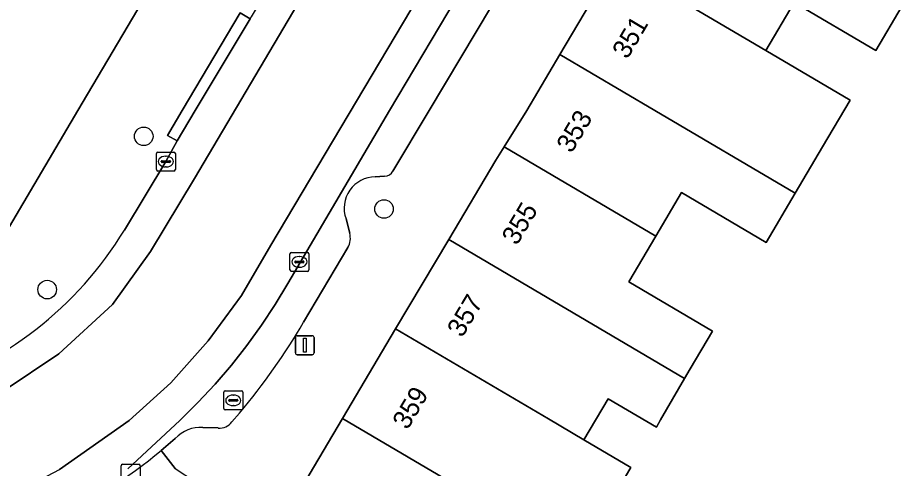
# Model space of a CAD drawing. Extents: x 160554 to 161248, y 385329 to 386506.
# Drawn here: x 160800.82 to 160847.5, y 385731.11 to 385754.9 of the extents above; entities that cross this region are included whole.
import ezdxf

# ---------------------------------------------------------------- set-up
doc = ezdxf.new("R2010")
doc.units = 0
for name, color, linetype in [('IMGEO_Boom', 7, 'Continuous'), ('IMGEO_Erf', 7, 'Continuous'), ('IMGEO_Kolk', 7, 'Continuous'), ('IMGEO_Lichtmast', 7, 'Continuous'), ('IMGEO_Pand', 7, 'Continuous'), ('IMGEO_Pand_nummerreeks', 7, 'Continuous'), ('IMGEO_Parkeervlak_open', 7, 'Continuous'), ('IMGEO_Rijbaan_lokaal_gesloten', 7, 'Continuous'), ('IMGEO_Rioolput', 7, 'Continuous'), ('IMGEO_Voetpad_open', 7, 'Continuous')]:
    doc.layers.add(name, color=color, linetype=linetype)

msp = doc.modelspace()

# ---------------------------------------------------------------- linework, layer by layer
at = {"layer": 'IMGEO_Boom'}
for centre in [(160807.469, 385748.635), (160820.15, 385744.8), (160802.374, 385740.545)]:
    msp.add_circle(centre, 0.489, dxfattribs=at)
at = {"layer": 'IMGEO_Erf'}
msp.add_lwpolyline([(160813.435, 385765.968), (160806.234, 385764.4), (160806.975, 385761), (160794.84, 385758.356), (160796.659, 385750), (160798.402, 385741.996), (160799.383, 385742.21), (160803.991, 385750)], close=True, dxfattribs=at)
msp.add_lwpolyline([(160847.502, 385755.529), (160846.109, 385753.163), (160841.801, 385755.702), (160840.303, 385753.16), (160844.744, 385750.543), (160843.29, 385748.077), (160841.853, 385745.639), (160840.32, 385743.038), (160835.85, 385745.672), (160834.49, 385743.366), (160833.072, 385740.96), (160837.49, 385738.357), (160836.312, 385736.358), (160836.016, 385735.856), (160834.749, 385733.672), (160834.521, 385733.286), (160831.981, 385734.783), (160830.7, 385732.61), (160833.175, 385731.152), (160831.67, 385728.598)], dxfattribs=at)
at = {"layer": 'IMGEO_Kolk'}
for p, q in [((160808.137, 385746.877), (160808.137, 385747.729)), ((160808.212, 385747.803), (160809.064, 385747.803)), ((160808.625, 385747.583), (160808.65, 385747.583)), ((160809.138, 385747.729), (160809.138, 385746.877)), ((160808.396, 385747.297), (160808.396, 385747.309)), ((160808.834, 385747.26), (160808.436, 385747.26)), ((160808.439, 385747.346), (160808.837, 385747.346)), ((160808.648, 385747.023), (160808.623, 385747.023)), ((160808.88, 385747.309), (160808.88, 385747.297)), ((160809.064, 385746.803), (160808.212, 385746.803)), ((160815.183, 385741.58), (160815.183, 385742.432)), ((160815.258, 385742.506), (160816.11, 385742.506)), ((160816.184, 385742.432), (160816.184, 385741.58)), ((160815.442, 385742), (160815.442, 385742.012)), ((160815.88, 385741.963), (160815.482, 385741.963)), ((160815.485, 385742.049), (160815.883, 385742.049)), ((160815.671, 385742.286), (160815.696, 385742.286)), ((160815.926, 385742.012), (160815.926, 385742)), ((160816.11, 385741.506), (160815.258, 385741.506)), ((160815.694, 385741.726), (160815.669, 385741.726)), ((160806.276, 385730.396), (160806.276, 385731.248)), ((160806.351, 385731.322), (160807.203, 385731.322)), ((160807.277, 385731.248), (160807.277, 385730.396))]:
    msp.add_line(p, q, dxfattribs=at)
for points in [[(160808.137, 385746.877), (160808.137, 385747.729)], [(160808.212, 385747.803), (160809.064, 385747.803)], [(160809.138, 385747.729), (160809.138, 385746.877)], [(160809.064, 385746.803), (160808.212, 385746.803)], [(160815.183, 385741.58), (160815.183, 385742.432)], [(160815.258, 385742.506), (160816.11, 385742.506)], [(160816.184, 385742.432), (160816.184, 385741.58)], [(160816.11, 385741.506), (160815.258, 385741.506)], [(160806.276, 385730.396), (160806.276, 385731.248)], [(160806.351, 385731.322), (160807.203, 385731.322)], [(160807.277, 385731.248), (160807.277, 385730.396)]]:
    msp.add_lwpolyline(points, dxfattribs=at)
for centre, radius, start, end in [((160808.214, 385747.727), 0.0765, 91.552, 178.448), ((160808.214, 385747.727), 0.0765, 91.552, 178.448), ((160809.062, 385747.727), 0.0765, 1.552, 88.448), ((160809.062, 385747.727), 0.0765, 1.552, 88.448), ((160808.436, 385747.306), 0.0403, 85.8775, 175.7526), ((160808.433, 385747.296), 0.0366, 178.938, 274.7102), ((160808.837, 385747.303), 0.043, 264.8664, 352.4533), ((160808.841, 385747.308), 0.0386, 1.7309, 96.639), ((160808.214, 385746.879), 0.0765, 181.552, 268.448), ((160808.214, 385746.879), 0.0765, 181.552, 268.448), ((160809.062, 385746.879), 0.0765, 271.552, 358.448), ((160809.062, 385746.879), 0.0765, 271.552, 358.448), ((160815.26, 385742.43), 0.0765, 91.552, 178.448), ((160815.26, 385742.43), 0.0765, 91.552, 178.448), ((160816.108, 385742.43), 0.0765, 1.552, 88.448), ((160816.108, 385742.43), 0.0765, 1.552, 88.448), ((160815.482, 385742.009), 0.0403, 85.8775, 175.7526), ((160815.479, 385741.999), 0.0366, 178.938, 274.7102), ((160815.883, 385742.006), 0.043, 264.8664, 352.4533), ((160815.887, 385742.011), 0.0386, 1.7309, 96.639), ((160815.26, 385741.582), 0.0765, 181.552, 268.448), ((160815.26, 385741.582), 0.0765, 181.552, 268.448), ((160816.108, 385741.582), 0.0765, 271.552, 358.448), ((160816.108, 385741.582), 0.0765, 271.552, 358.448), ((160806.353, 385731.246), 0.0765, 91.552, 178.448), ((160806.353, 385731.246), 0.0765, 91.552, 178.448), ((160807.201, 385731.246), 0.0765, 1.552, 88.448), ((160807.201, 385731.246), 0.0765, 1.552, 88.448)]:
    msp.add_arc(centre, radius, start, end, dxfattribs=at)
for centre, major_axis, ratio, start_param, end_param in [((160808.624, 385747.303), (-0.387, 0.002), 0.722429, 4.712389, 7.853982), ((160808.649, 385747.303), (-0.39, 0.002), 0.717154, 1.570796, 4.712389), ((160815.67, 385742.006), (-0.387, 0.002), 0.722429, 4.712389, 7.853982), ((160815.695, 385742.006), (-0.39, 0.002), 0.717154, 1.570796, 4.712389)]:
    msp.add_ellipse(centre, major_axis=major_axis, ratio=ratio, start_param=start_param, end_param=end_param, dxfattribs=at)
at = {"layer": 'IMGEO_Lichtmast'}
for p, q in [((160815.572, 385738.109), (160816.362, 385738.109)), ((160816.362, 385738.109), (160815.572, 385738.109)), ((160815.472, 385737.209), (160815.472, 385738.009)), ((160815.472, 385738.009), (160815.472, 385737.209)), ((160816.462, 385738.009), (160816.462, 385737.209)), ((160816.462, 385737.209), (160816.462, 385738.009)), ((160816.362, 385737.109), (160815.572, 385737.109)), ((160815.572, 385737.109), (160816.362, 385737.109))]:
    msp.add_line(p, q, dxfattribs=at)
msp.add_lwpolyline([(160815.892, 385737.984), (160816.042, 385737.984), (160816.042, 385737.234), (160815.892, 385737.234), (160815.892, 385737.984)], dxfattribs=at)
for centre, start, end in [((160815.572, 385738.009), 90, 180), ((160815.572, 385738.009), 90, 180), ((160816.362, 385738.009), 0, 90), ((160816.362, 385738.009), 360, 90), ((160815.572, 385737.209), 180, 270), ((160815.572, 385737.209), 180, 270), ((160816.362, 385737.209), 270, 0), ((160816.362, 385737.209), 270, 0)]:
    msp.add_arc(centre, 0.1, start, end, dxfattribs=at)
at = {"layer": 'IMGEO_Pand'}
for points in [[(160832.326, 385757.86), (160840.303, 385753.16), (160841.801, 385755.702), (160846.109, 385753.163), (160847.502, 385755.529), (160835.218, 385762.766)], [(160840.303, 385753.16), (160832.326, 385757.86), (160829.435, 385752.954), (160834.449, 385750), (160841.853, 385745.639), (160843.29, 385748.077), (160844.744, 385750.543)], [(160834.449, 385750), (160829.435, 385752.954), (160827.694, 385750), (160826.488, 385748.08), (160834.49, 385743.366), (160835.85, 385745.672), (160840.32, 385743.038), (160841.853, 385745.639)], [(160834.49, 385743.366), (160826.488, 385748.08), (160826.05, 385747.384), (160823.564, 385743.192), (160836.016, 385735.856), (160836.312, 385736.358), (160837.49, 385738.357), (160833.072, 385740.96)], [(160823.564, 385743.192), (160820.761, 385738.466), (160828.823, 385733.716), (160830.7, 385732.61), (160831.981, 385734.783), (160834.521, 385733.286), (160834.749, 385733.672), (160836.016, 385735.856)], [(160830.7, 385732.61), (160828.823, 385733.716), (160820.761, 385738.466), (160817.958, 385733.74), (160826.479, 385728.719), (160830.385, 385726.417), (160831.67, 385728.598), (160833.175, 385731.152)], [(160826.198, 385728.242), (160826.479, 385728.719), (160817.958, 385733.74), (160814.959, 385728.649), (160815.065, 385728.586), (160821.266, 385724.904), (160828.176, 385720.801), (160828.234, 385720.899), (160829.75, 385723.471), (160825.026, 385726.254)]]:
    msp.add_lwpolyline(points, close=True, dxfattribs=at)
at = {"layer": 'IMGEO_Parkeervlak_open'}
for points in [[(160820.622, 385746.796), (160822.533, 385750), (160829.162, 385761.115), (160827.585, 385762.049), (160825.271, 385758.149), (160820.43, 385750), (160815.067, 385740.874), (160814.4, 385739.76), (160813.682, 385738.667), (160812.914, 385737.599), (160812.097, 385736.559), (160811.233, 385735.551), (160810.325, 385734.578), (160809.373, 385733.642), (160806.634, 385731.089)], [(160819.688, 385746.494), (160820.182, 385746.529)], [(160818.34, 385743.516), (160818.146, 385744.281)], [(160815.908, 385738.821), (160818.244, 385742.767)], [(160812.122, 385733.562), (160812.528, 385734.03)], [(160810.587, 385733.269), (160811.401, 385733.239)], [(160808.394, 385732.048), (160809.132, 385732.691)]]:
    msp.add_lwpolyline(points, dxfattribs=at)
for centre, radius, start, end in [((160820.164, 385747.054), 0.526, 271.932, 330.5682), ((160819.687, 385744.851), 1.643, 89.9787, 200.2844), ((160817.355, 385743.262), 1.018, 330.9207, 14.4717), ((160785.238, 385756.871), 35.587, 320.0721, 329.5228), ((160811.463, 385734.066), 0.83, 265.7031, 322.5606), ((160810.472, 385731.437), 1.835, 86.4208, 136.9102), ((160787.733, 385757.398), 32.703, 297.134, 309.1811)]:
    msp.add_arc(centre, radius, start, end, dxfattribs=at)
at = {"layer": 'IMGEO_Rijbaan_lokaal_gesloten'}
for points in [[(160795.515, 385735.207), (160792.548, 385734.443), (160792.335, 385734.389), (160784.996, 385732.789), (160785.368, 385731.122), (160785.425, 385731.134), (160792.717, 385732.681), (160793.868, 385732.951), (160797.144, 385733.839), (160800.052, 385735.188), (160802.996, 385737.152), (160805.812, 385739.758), (160807.834, 385742.548), (160810.143, 385746.407), (160821.517, 385765.643), (160820.012, 385766.535), (160817.739, 385762.674), (160813.147, 385754.952), (160813.077, 385754.834), (160810.19, 385750), (160809.229, 385748.39), (160808.639, 385747.301), (160806.45, 385743.688)], [(160806.634, 385731.089), (160809.373, 385733.642), (160810.325, 385734.578), (160811.233, 385735.551), (160812.097, 385736.559), (160812.914, 385737.599), (160813.682, 385738.667), (160814.4, 385739.76), (160815.067, 385740.874), (160820.43, 385750), (160825.271, 385758.149), (160827.585, 385762.049), (160826.079, 385762.941), (160814.174, 385742.894), (160812.627, 385740.241), (160810.876, 385737.835), (160808.89, 385735.618), (160806.707, 385733.629), (160803.02, 385731.041)]]:
    msp.add_lwpolyline(points, dxfattribs=at)
msp.add_lwpolyline([(160786.538, 385725.881), (160786.566, 385725.887), (160796.373, 385728.143), (160800.425, 385729.673), (160803.02, 385731.041), (160806.707, 385733.629), (160808.89, 385735.618), (160810.876, 385737.835), (160812.627, 385740.241), (160814.174, 385742.894), (160826.079, 385762.941), (160821.517, 385765.643), (160810.143, 385746.407), (160807.834, 385742.548), (160805.812, 385739.758), (160802.996, 385737.152), (160800.052, 385735.188), (160797.144, 385733.839), (160793.868, 385732.951), (160792.717, 385732.681), (160785.425, 385731.134), (160785.368, 385731.122)], close=True, dxfattribs=at)
msp.add_arc((160789.927, 385753.702), 19.321, 286.8114, 328.7817, dxfattribs=at)
at = {"layer": 'IMGEO_Rioolput'}
for p, q in [((160811.694, 385734.272), (160811.694, 385735.124)), ((160811.769, 385735.198), (160812.621, 385735.198)), ((160812.182, 385734.978), (160812.207, 385734.978)), ((160812.695, 385735.124), (160812.695, 385734.272)), ((160811.953, 385734.692), (160811.953, 385734.704)), ((160812.391, 385734.655), (160811.993, 385734.655)), ((160811.996, 385734.741), (160812.394, 385734.741)), ((160812.205, 385734.418), (160812.18, 385734.418)), ((160812.437, 385734.704), (160812.437, 385734.692)), ((160812.621, 385734.198), (160811.769, 385734.198))]:
    msp.add_line(p, q, dxfattribs=at)
for points in [[(160811.694, 385734.272), (160811.694, 385735.124)], [(160811.769, 385735.198), (160812.621, 385735.198)], [(160812.695, 385735.124), (160812.695, 385734.272)], [(160812.621, 385734.198), (160811.769, 385734.198)]]:
    msp.add_lwpolyline(points, dxfattribs=at)
for centre, radius, start, end in [((160811.771, 385735.122), 0.0765, 91.552, 178.448), ((160811.771, 385735.122), 0.0765, 91.552, 178.448), ((160812.619, 385735.122), 0.0765, 1.552, 88.448), ((160812.619, 385735.122), 0.0765, 1.552, 88.448), ((160811.993, 385734.701), 0.0403, 85.8775, 175.7526), ((160811.99, 385734.691), 0.0366, 178.938, 274.7102), ((160812.394, 385734.698), 0.043, 264.8664, 352.4533), ((160812.398, 385734.703), 0.0386, 1.7309, 96.639), ((160811.771, 385734.274), 0.0765, 181.552, 268.448), ((160811.771, 385734.274), 0.0765, 181.552, 268.448), ((160812.619, 385734.274), 0.0765, 271.552, 358.448), ((160812.619, 385734.274), 0.0765, 271.552, 358.448)]:
    msp.add_arc(centre, radius, start, end, dxfattribs=at)
for centre, major_axis, ratio, start_param, end_param in [((160812.181, 385734.698), (-0.387, 0.002), 0.722429, 4.712389, 7.853982), ((160812.206, 385734.698), (-0.39, 0.002), 0.717154, 1.570796, 4.712389)]:
    msp.add_ellipse(centre, major_axis=major_axis, ratio=ratio, start_param=start_param, end_param=end_param, dxfattribs=at)
at = {"layer": 'IMGEO_Voetpad_open'}
for points in [[(160825.347, 385790.624), (160824.271, 385788.754), (160826.273, 385787.57), (160823.188, 385782.657), (160818.116, 385774.04), (160817.846, 385773.574), (160813.435, 385765.968), (160803.991, 385750), (160799.383, 385742.21), (160797.328, 385738.735), (160786.072, 385736.282)], [(160826.05, 385747.384), (160826.488, 385748.08), (160827.694, 385750), (160829.435, 385752.954), (160832.326, 385757.86), (160835.218, 385762.766), (160838.11, 385767.673), (160840.925, 385772.449), (160843.8, 385777.327), (160844.622, 385778.824), (160846.553, 385782.15), (160840.65, 385782.959), (160840.22, 385783.213), (160838.04, 385779.583), (160836.337, 385776.709)], [(160836.348, 385773.221), (160833.651, 385768.686), (160829.162, 385761.115), (160822.533, 385750), (160820.622, 385746.796)], [(160806.45, 385743.688), (160808.639, 385747.301), (160809.229, 385748.39), (160808.72, 385748.685), (160809.5, 385750), (160812.559, 385755.156), (160813.077, 385754.834), (160813.147, 385754.952)], [(160809.132, 385732.691), (160808.394, 385732.048), (160809.129, 385731.098), (160814.495, 385727.589), (160815.065, 385728.586), (160814.959, 385728.649), (160817.958, 385733.74), (160820.761, 385738.466), (160823.564, 385743.192), (160826.05, 385747.384)], [(160820.182, 385746.529), (160819.688, 385746.494)], [(160818.146, 385744.281), (160818.34, 385743.516)], [(160818.244, 385742.767), (160815.908, 385738.821)], [(160812.528, 385734.03), (160812.122, 385733.562)], [(160811.401, 385733.239), (160810.587, 385733.269)], [(160809.129, 385731.098), (160808.394, 385732.048)]]:
    msp.add_lwpolyline(points, dxfattribs=at)
msp.add_lwpolyline([(160809.229, 385748.39), (160810.19, 385750), (160813.077, 385754.834), (160812.559, 385755.156), (160809.5, 385750), (160808.72, 385748.685)], close=True, dxfattribs=at)
for centre, radius, start, end in [((160820.164, 385747.054), 0.526, 271.932, 330.5682), ((160819.687, 385744.851), 1.643, 89.9787, 200.2844), ((160789.927, 385753.702), 19.321, 286.8114, 328.7817), ((160817.355, 385743.262), 1.018, 330.9207, 14.4717), ((160785.238, 385756.871), 35.587, 320.0721, 329.5228), ((160811.463, 385734.066), 0.83, 265.7031, 322.5606), ((160810.472, 385731.437), 1.835, 86.4208, 136.9102), ((160787.733, 385757.398), 32.703, 297.134, 309.1811)]:
    msp.add_arc(centre, radius, start, end, dxfattribs=at)

# ---------------------------------------------------------------- texts
at = {"layer": 'IMGEO_Pand_nummerreeks'}
for s, p in [('351', (160832.991, 385752.665)), ('353', (160830.048, 385747.7)), ('355', (160827.162, 385742.833)), ('357', (160824.276, 385737.966)), ('359', (160821.391, 385733.1))]:
    msp.add_text(s, height=1, rotation=59.3355, dxfattribs=at).set_placement(p)

doc.saveas('drawing.dxf')
